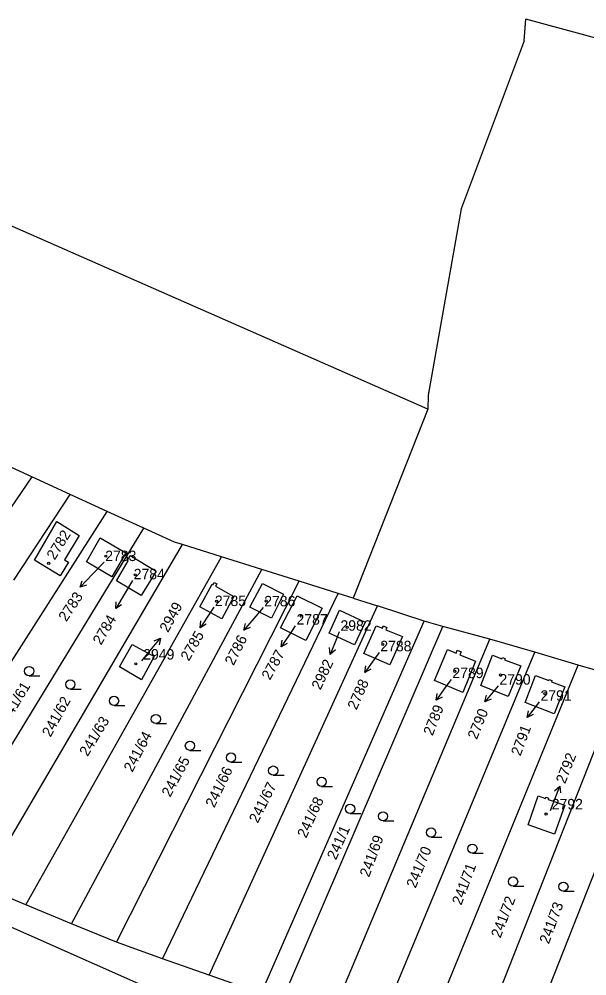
# Model space of a CAD drawing. Extents: x -735249 to -729401, y -1124843 to -1121828.
# Drawn here: x -732682.3 to -732590.1, y -1123152.2 to -1122996.7 of the extents above; entities that cross this region are included whole.
import ezdxf

# ---------------------------------------------------------------- set-up
doc = ezdxf.new("R2010")
doc.units = 0
for name, color, linetype in [('Vrstva 1', 7, 'Continuous'), ('Vrstva 13', 7, 'Continuous'), ('Vrstva 16', 7, 'Continuous'), ('Vrstva 18', 7, 'Continuous'), ('Vrstva 19', 7, 'Continuous'), ('Vrstva 25', 7, 'Continuous')]:
    doc.layers.add(name, color=color, linetype=linetype)

msp = doc.modelspace()

# ---------------------------------------------------------------- linework, layer by layer
at = {"layer": 'Vrstva 1'}
for points in [[(-732615.89, -1123060.08), (-732628.03, -1123090.81)], [(-732680.22, -1123071.12), (-732686.26, -1123068.36)], [(-732680.22, -1123071.12), (-732717.37, -1123125.66)], [(-732673.95, -1123073.99), (-732680.22, -1123071.12)], [(-732683.12, -1123087.87), (-732673.95, -1123073.99)], [(-732667.99, -1123076.72), (-732673.95, -1123073.99)], [(-732702.96, -1123131.63), (-732667.99, -1123076.72)], [(-732662.03, -1123079.44), (-732667.99, -1123076.72)], [(-732695.65, -1123134.66), (-732662.03, -1123079.44)], [(-732679.79, -1123084.62), (-732676.12, -1123078.35)], [(-732676.12, -1123078.35), (-732672.5, -1123080.64)], [(-732657.06, -1123081.72), (-732662.03, -1123079.44)], [(-732672.5, -1123080.64), (-732674.91, -1123084.57)], [(-732671.31, -1123084.9), (-732669.11, -1123081)], [(-732669.11, -1123081), (-732664.95, -1123083.44)], [(-732688.34, -1123137.69), (-732655.73, -1123082.12)], [(-732655.73, -1123082.12), (-732657.06, -1123081.72)], [(-732649.4, -1123084.11), (-732655.73, -1123082.12)], [(-732681.15, -1123140.66), (-732649.4, -1123084.11)], [(-732664.95, -1123083.44), (-732667.22, -1123087.34)], [(-732664.69, -1123084.63), (-732664.21, -1123083.87)], [(-732664.21, -1123083.87), (-732660.02, -1123086.45)], [(-732642.84, -1123086.17), (-732649.4, -1123084.11)], [(-732675.58, -1123087.18), (-732679.79, -1123084.62)], [(-732674.22, -1123084.99), (-732675.58, -1123087.18)], [(-732674.91, -1123084.57), (-732674.22, -1123084.99)], [(-732667.22, -1123087.34), (-732671.31, -1123084.9)], [(-732666.47, -1123088.01), (-732664.55, -1123084.74)], [(-732664.55, -1123084.74), (-732664.69, -1123084.63)], [(-732673.74, -1123143.74), (-732642.84, -1123086.17)], [(-732660.02, -1123086.45), (-732662.44, -1123090.39)], [(-732636.79, -1123088.06), (-732642.84, -1123086.17)], [(-732666.48, -1123146.74), (-732636.79, -1123088.06)], [(-732662.44, -1123090.39), (-732666.47, -1123088.01)], [(-732652.9, -1123092.2), (-732650.95, -1123088.56)], [(-732650.95, -1123088.56), (-732650.82, -1123088.64)], [(-732650.82, -1123088.64), (-732650.61, -1123088.26)], [(-732650.61, -1123088.26), (-732650.18, -1123088.5)], [(-732650.18, -1123088.5), (-732650.39, -1123088.87)], [(-732650.39, -1123088.87), (-732647.38, -1123090.53)], [(-732644.83, -1123092.28), (-732642.77, -1123088.45)], [(-732642.77, -1123088.45), (-732639.33, -1123090.15)], [(-732630.46, -1123090.05), (-732636.79, -1123088.06)], [(-732658.97, -1123149.41), (-732630.46, -1123090.05)], [(-732647.38, -1123090.53), (-732649.38, -1123094.15)], [(-732639.33, -1123090.15), (-732641.31, -1123094.06)], [(-732639.81, -1123095.62), (-732637.13, -1123090.46)], [(-732637.13, -1123090.46), (-732633.09, -1123092.47)], [(-732628.03, -1123090.81), (-732630.46, -1123090.05)], [(-732651.43, -1123152.09), (-732624.1, -1123092.05)], [(-732628.03, -1123090.81), (-732624.1, -1123092.05)], [(-732616.53, -1123094.53), (-732624.1, -1123092.05)], [(-732649.38, -1123094.15), (-732652.9, -1123092.2)], [(-732641.31, -1123094.06), (-732644.83, -1123092.28)], [(-732633.09, -1123092.47), (-732635.72, -1123097.71)], [(-732631.95, -1123096.53), (-732630.23, -1123092.77)], [(-732630.23, -1123092.77), (-732626.11, -1123094.72)], [(-732642.99, -1123155.08), (-732616.53, -1123094.53)], [(-732626.11, -1123094.72), (-732627.81, -1123098.41)], [(-732613.49, -1123095.44), (-732616.53, -1123094.53)], [(-732641.15, -1123159.81), (-732613.49, -1123095.44)], [(-732635.72, -1123097.71), (-732639.81, -1123095.62)], [(-732627.81, -1123098.41), (-732631.95, -1123096.53)], [(-732626.31, -1123099.83), (-732624.31, -1123095.3)], [(-732624.31, -1123095.3), (-732623.3, -1123095.7)], [(-732623.3, -1123095.7), (-732623.14, -1123095.33)], [(-732623.14, -1123095.33), (-732622.58, -1123095.57)], [(-732622.58, -1123095.57), (-732622.74, -1123095.94)], [(-732622.74, -1123095.94), (-732620.04, -1123097.07)], [(-732605.83, -1123097.48), (-732613.49, -1123095.44)], [(-732634.89, -1123166.81), (-732605.83, -1123097.48)], [(-732620.04, -1123097.07), (-732622.07, -1123101.66)], [(-732598.56, -1123099.61), (-732605.83, -1123097.48)], [(-732665.94, -1123101.98), (-732663.93, -1123098.34)], [(-732663.93, -1123098.34), (-732660.33, -1123100.3)], [(-732627.27, -1123168.84), (-732598.56, -1123099.61)], [(-732622.07, -1123101.66), (-732626.31, -1123099.83)], [(-732614.81, -1123104.18), (-732612.71, -1123099.17)], [(-732612.71, -1123099.17), (-732611.32, -1123099.74)], [(-732611.32, -1123099.74), (-732611.13, -1123099.27)], [(-732611.13, -1123099.27), (-732610.51, -1123099.53)], [(-732610.51, -1123099.53), (-732610.71, -1123100)], [(-732591.5, -1123101.68), (-732598.56, -1123099.61)], [(-732660.33, -1123100.3), (-732662.39, -1123104.07)], [(-732610.71, -1123100), (-732608.18, -1123101.04)], [(-732608.18, -1123101.04), (-732610.26, -1123106.14)], [(-732607.3, -1123105.03), (-732605.44, -1123100.06)], [(-732605.44, -1123100.06), (-732603.89, -1123100.66)], [(-732603.89, -1123100.66), (-732603.82, -1123100.47)], [(-732603.82, -1123100.47), (-732603.38, -1123100.64)], [(-732603.38, -1123100.64), (-732603.45, -1123100.83)], [(-732603.45, -1123100.83), (-732600.83, -1123101.84)], [(-732662.39, -1123104.07), (-732665.94, -1123101.98)], [(-732619.76, -1123170.81), (-732591.5, -1123101.68)], [(-732600.83, -1123101.84), (-732602.87, -1123106.8)], [(-732584.2, -1123103.81), (-732591.5, -1123101.68)], [(-732610.26, -1123106.14), (-732614.81, -1123104.18)], [(-732611.48, -1123172.98), (-732584.2, -1123103.81)], [(-732600.12, -1123107.78), (-732598.43, -1123103.38)], [(-732598.43, -1123103.38), (-732596.29, -1123104.21)], [(-732596.29, -1123104.21), (-732596.21, -1123104.02)], [(-732596.21, -1123104.02), (-732595.76, -1123104.2)], [(-732595.76, -1123104.2), (-732595.83, -1123104.39)], [(-732595.83, -1123104.39), (-732593.7, -1123105.22)], [(-732602.87, -1123106.8), (-732607.3, -1123105.03)], [(-732604.41, -1123174.82), (-732577.23, -1123105.85)], [(-732593.7, -1123105.22), (-732595.4, -1123109.61)], [(-732595.4, -1123109.61), (-732600.12, -1123107.78)], [(-732599.65, -1123127.63), (-732597.98, -1123122.96)], [(-732597.98, -1123122.96), (-732596.83, -1123123.37)], [(-732596.83, -1123123.37), (-732596.76, -1123123.18)], [(-732596.76, -1123123.18), (-732596.31, -1123123.34)], [(-732596.31, -1123123.34), (-732596.38, -1123123.53)], [(-732596.38, -1123123.53), (-732593.67, -1123124.48)], [(-732593.67, -1123124.48), (-732595.38, -1123129.16)], [(-732595.38, -1123129.16), (-732599.65, -1123127.63)], [(-732681.15, -1123140.66), (-732688.34, -1123137.69)], [(-732691.85, -1123140.6), (-732658.96, -1123155.15)], [(-732673.74, -1123143.74), (-732681.15, -1123140.66)], [(-732666.48, -1123146.74), (-732673.74, -1123143.74)], [(-732658.97, -1123149.41), (-732666.48, -1123146.74)], [(-732651.43, -1123152.09), (-732658.97, -1123149.41)], [(-732642.99, -1123155.08), (-732651.43, -1123152.09)]]:
    msp.add_lwpolyline(points, dxfattribs=at)
at = {"layer": 'Vrstva 13'}
for points in [[(-732600.26, -1123000.22), (-732600, -1122996.72)], [(-732548.13, -1123010.79), (-732600, -1122996.72)], [(-732600.26, -1123000.22), (-732610.53, -1123027.53)], [(-732615.89, -1123060.08), (-732689.29, -1123027.8)], [(-732610.53, -1123027.53), (-732615.85, -1123057.81)], [(-732615.85, -1123057.81), (-732615.89, -1123060.08)]]:
    msp.add_lwpolyline(points, dxfattribs=at)
at = {"layer": 'Vrstva 16'}
for points in [[(-732668.48, -1123084.99), (-732670.3, -1123086.89)], [(-732663.86, -1123087.95), (-732665.04, -1123089.94)], [(-732650.68, -1123092.3), (-732651.22, -1123093.12)], [(-732642.67, -1123092.35), (-732643.85, -1123093.75)], [(-732637.43, -1123095.31), (-732638.05, -1123096.25)], [(-732630.3, -1123096.31), (-732630.65, -1123097.18)], [(-732662.32, -1123101), (-732661.19, -1123099.62)], [(-732623.83, -1123099.65), (-732624.41, -1123100.46)], [(-732612.13, -1123104.01), (-732612.82, -1123104.97)], [(-732604.49, -1123105.07), (-732604.75, -1123105.38)], [(-732597.83, -1123107.69), (-732597.96, -1123107.85)], [(-732596, -1123125.34), (-732595.56, -1123124.16)]]:
    msp.add_lwpolyline(points, dxfattribs=at)
at = {"layer": 'Vrstva 25'}
for points in [[(-732670.3, -1123086.89), (-732672.376, -1123089.055)], [(-732671.323, -1123088.679), (-732672.376, -1123089.055), (-732672.045, -1123087.987)], [(-732665.04, -1123089.94), (-732666.571, -1123092.519)], [(-732665.631, -1123091.914), (-732666.571, -1123092.519), (-732666.491, -1123091.404)], [(-732651.22, -1123093.12), (-732652.875, -1123095.621)], [(-732651.906, -1123095.063), (-732652.875, -1123095.621), (-732652.74, -1123094.511)], [(-732643.85, -1123093.75), (-732645.782, -1123096.044)], [(-732644.755, -1123095.601), (-732645.782, -1123096.044), (-732645.52, -1123094.957)], [(-732638.05, -1123096.25), (-732639.705, -1123098.751)], [(-732661.19, -1123099.62), (-732659.294, -1123097.296)], [(-732660.314, -1123097.755), (-732659.294, -1123097.296), (-732659.539, -1123098.387)], [(-732638.736, -1123098.193), (-732639.705, -1123098.751), (-732639.57, -1123097.641)], [(-732630.65, -1123097.18), (-732631.759, -1123099.967)], [(-732630.924, -1123099.223), (-732631.759, -1123099.967), (-732631.854, -1123098.853)], [(-732624.41, -1123100.46), (-732626.156, -1123102.899)], [(-732625.167, -1123102.377), (-732626.156, -1123102.899), (-732625.98, -1123101.795)], [(-732680.64, -1123103.42), (-732678.89, -1123103.42)], [(-732673.94, -1123105.59), (-732672.19, -1123105.59)], [(-732612.82, -1123104.97), (-732614.574, -1123107.403)], [(-732604.75, -1123105.38), (-732606.674, -1123107.681)], [(-732613.584, -1123106.884), (-732614.574, -1123107.403), (-732614.395, -1123106.299)], [(-732605.649, -1123107.235), (-732606.674, -1123107.681), (-732606.416, -1123106.593)], [(-732666.85, -1123108.25), (-732665.1, -1123108.25)], [(-732597.96, -1123107.85), (-732599.815, -1123110.207)], [(-732598.803, -1123109.73), (-732599.815, -1123110.207), (-732599.589, -1123109.112)], [(-732660.06, -1123111.21), (-732658.31, -1123111.21)], [(-732654.53, -1123115.55), (-732652.78, -1123115.55)], [(-732647.87, -1123117.47), (-732646.12, -1123117.47)], [(-732641.01, -1123119.59), (-732639.26, -1123119.59)], [(-732633.15, -1123121.41), (-732631.4, -1123121.41)], [(-732595.56, -1123124.16), (-732594.515, -1123121.349)], [(-732595.332, -1123122.112), (-732594.515, -1123121.349), (-732594.395, -1123122.46)], [(-732628.53, -1123125.8), (-732626.78, -1123125.8)], [(-732623.19, -1123127.02), (-732621.44, -1123127.02)], [(-732615.39, -1123129.65), (-732613.64, -1123129.65)], [(-732608.68, -1123132.27), (-732606.93, -1123132.27)], [(-732602.08, -1123137.62), (-732600.33, -1123137.62)], [(-732593.91, -1123138.45), (-732592.16, -1123138.45)]]:
    msp.add_lwpolyline(points, dxfattribs=at)
for centre, radius in [((-732668.18, -1123084), 0.175), ((-732677.46, -1123085.16), 0.175), ((-732663.42, -1123087.02), 0.175), ((-732650.19, -1123091.32), 0.175), ((-732642.16, -1123091.27), 0.175), ((-732636.45, -1123093.74), 0.175), ((-732629.02, -1123095.56), 0.175), ((-732623.21, -1123098.35), 0.175), ((-732663.31, -1123101.49), 0.175), ((-732680.64, -1123102.67), 0.75), ((-732611.54, -1123102.71), 0.175), ((-732673.94, -1123104.84), 0.75), ((-732604.11, -1123103.3), 0.175), ((-732666.85, -1123107.5), 0.75), ((-732596.9, -1123106.35), 0.175), ((-732660.06, -1123110.46), 0.75), ((-732654.53, -1123114.8), 0.75), ((-732647.87, -1123116.72), 0.75), ((-732641.01, -1123118.84), 0.75), ((-732633.15, -1123120.66), 0.75), ((-732628.53, -1123125.05), 0.75), ((-732623.19, -1123126.27), 0.75), ((-732596.72, -1123125.9), 0.175), ((-732615.39, -1123128.9), 0.75), ((-732608.68, -1123131.52), 0.75), ((-732602.08, -1123136.87), 0.75), ((-732593.91, -1123137.7), 0.75)]:
    msp.add_circle(centre, radius, dxfattribs=at)

# ---------------------------------------------------------------- texts
at = {"layer": 'Vrstva 16'}
for s, rotation, p in [('2783', 56.60045, (-732674.591, -1123094.748)), ('2949', 61.40049, (-732658.089, -1123096.509)), ('2784', 59.80048, (-732668.959, -1123098.548)), ('2785', 59.90048, (-732654.709, -1123101.15)), ('2786', 63.1005, (-732647.464, -1123101.872)), ('2787', 61.00049, (-732641.538, -1123104.239)), ('2982', 64.70051, (-732633.355, -1123105.842)), ('2788', 66.10053, (-732627.494, -1123109.086)), ('2789', 68.40054, (-732615.149, -1123113.283)), ('2790', 68.00054, (-732607.966, -1123113.891)), ('2791', 69.50055, (-732600.885, -1123116.568)), ('2792', 68.60054, (-732593.633, -1123121.091))]:
    msp.add_text(s, height=1.7, rotation=rotation, dxfattribs=at).set_placement(p)
at = {"layer": 'Vrstva 18'}
for s, rotation, p in [('241/61', 58.90047, (-732683.957, -1123111.036)), ('241/62', 61.20049, (-732677.168, -1123113.499)), ('241/63', 58.60047, (-732671.156, -1123116.646)), ('241/64', 62.30049, (-732663.884, -1123119.21)), ('241/65', 61.90049, (-732657.742, -1123123.26)), ('241/66', 64.10051, (-732650.582, -1123124.973)), ('241/67', 63.60051, (-732643.52, -1123127.492)), ('241/68', 65.30052, (-732635.668, -1123129.925)), ('241/1', 66.00053, (-732630.821, -1123133.456)), ('241/69', 70.00056, (-732625.449, -1123136.264)), ('241/70', 67.70054, (-732617.909, -1123138.05)), ('241/71', 69.50055, (-732610.477, -1123140.813)), ('241/72', 69.10055, (-732604.135, -1123146.162)), ('241/73', 69.80056, (-732596.278, -1123147.114))]:
    msp.add_text(s, height=1.7, rotation=rotation, dxfattribs=at).set_placement(p)
at = {"layer": 'Vrstva 19'}
msp.add_text('2782', height=1.7, rotation=57.90046, dxfattribs=at).set_placement((-732676.493, -1123084.725))
for s, p in [('2783', (-732668.28, -1123084.79)), ('2784', (-732663.66, -1123087.75)), ('2785', (-732650.48, -1123092.1)), ('2786', (-732642.47, -1123092.15)), ('2787', (-732637.23, -1123095.11)), ('2982', (-732630.1, -1123096.11)), ('2788', (-732623.63, -1123099.45)), ('2949', (-732662.12, -1123100.8)), ('2789', (-732611.93, -1123103.81)), ('2790', (-732604.29, -1123104.87)), ('2791', (-732597.63, -1123107.49)), ('2792', (-732595.8, -1123125.14))]:
    msp.add_text(s, height=1.7, dxfattribs=at).set_placement(p)

doc.saveas('drawing.dxf')
